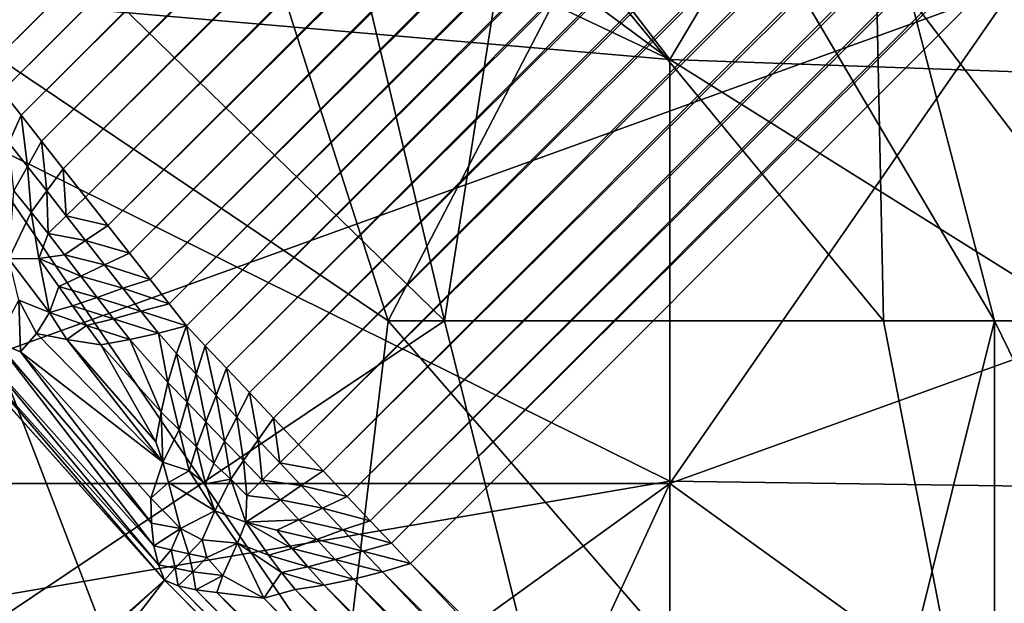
# Model space of a CAD drawing. Extents: x -160 to 10, y -10 to 160.
# Tile 387 of 450: x 0.19885 to 0.20359, y 0.17145 to 0.17426. Entities that reach past the tile are written whole.
import ezdxf

# ---------------------------------------------------------------- set-up
doc = ezdxf.new("R2010")
doc.units = 0

msp = doc.modelspace()

# ---------------------------------------------------------------- linework, layer by layer
for points in [[(0.1880319, 0.1746369, 0.5772712), (0.1895127, 0.1741278, 0.57737), (0.2275039, 0.2058528, 0.0017095)], [(0.1909164, 0.1734303, 0.5774418), (0.2275039, 0.2058528, 0.0017095), (0.1895127, 0.1741278, 0.57737)], [(0.1909164, 0.1734303, 0.5774418), (0.2289112, 0.205189, 0.0011957), (0.2275039, 0.2058528, 0.0017095)], [(0.1818556, 0.1746659, 0.5766462), (0.2178109, 0.2055915, 0.0074075), (0.1803805, 0.1741706, 0.5764458)], [(0.1803805, 0.1741706, 0.5764458), (0.2178109, 0.2055915, 0.0074075), (0.2163034, 0.2048132, 0.0088939)], [(0.192219, 0.1725562, 0.5774854), (0.2289112, 0.205189, 0.0011957), (0.1909164, 0.1734303, 0.5774418)], [(0.192219, 0.1725562, 0.5774854), (0.2301923, 0.2043545, 0.0008872), (0.2289112, 0.205189, 0.0011957)], [(0.1803805, 0.1741706, 0.5764458), (0.2163034, 0.2048132, 0.0088939), (0.1789847, 0.1734862, 0.5762343)], [(0.1789847, 0.1734862, 0.5762343), (0.2163034, 0.2048132, 0.0088939), (0.214895, 0.2038542, 0.0104333)], [(0.1985417, 0.1742614, 0.0003155), (0.2288482, 0.2043631, 0.000283), (0.1986193, 0.1741343, 0.0002831)], [(0.1986193, 0.1741343, 0.0002831), (0.2288482, 0.2043631, 0.000283), (0.2289691, 0.2042987, 0.0002556)], [(0.1933983, 0.1715206, 0.5775), (0.2301923, 0.2043545, 0.0008872), (0.192219, 0.1725562, 0.5774854)], [(0.1933983, 0.1715206, 0.5775), (0.231347, 0.2033539, 0.000783), (0.2301923, 0.2043545, 0.0008872)], [(0.1986193, 0.1741343, 0.0002831), (0.2289691, 0.2042987, 0.0002556), (0.1986897, 0.1740194, 0.0002556)], [(0.1986897, 0.1740194, 0.0002556), (0.2289691, 0.2042987, 0.0002556), (0.2290753, 0.2042208, 0.0002311)], [(0.1986897, 0.1740194, 0.0002556), (0.2290753, 0.2042208, 0.0002311), (0.1987706, 0.1739162, 0.0002311)], [(0.1987706, 0.1739162, 0.0002311), (0.2290753, 0.2042208, 0.0002311), (0.2291945, 0.2041334, 0.0002059)], [(0.1987706, 0.1739162, 0.0002311), (0.2291945, 0.2041334, 0.0002059), (0.1988614, 0.1738003, 0.0002059)], [(0.1988614, 0.1738003, 0.0002059), (0.2291945, 0.2041334, 0.0002059), (0.229324, 0.2040384, 0.0001807)], [(0.1988614, 0.1738003, 0.0002059), (0.229324, 0.2040384, 0.0001807), (0.1989601, 0.1736745, 0.0001807)], [(0.1989601, 0.1736745, 0.0001807), (0.229324, 0.2040384, 0.0001807), (0.2294604, 0.2039382, 0.000156)], [(0.1989601, 0.1736745, 0.0001807), (0.2294604, 0.2039382, 0.000156), (0.1990641, 0.1735419, 0.000156)], [(0.1990641, 0.1735419, 0.000156), (0.2294604, 0.2039382, 0.000156), (0.2296004, 0.2038354, 0.0001324)], [(0.1789847, 0.1734862, 0.5762343), (0.214895, 0.2038542, 0.0104333), (0.1776919, 0.1726243, 0.5760152)], [(0.1776919, 0.1726243, 0.5760152), (0.214895, 0.2038542, 0.0104333), (0.2136098, 0.2027307, 0.0119997)], [(0.1990641, 0.1735419, 0.000156), (0.2296004, 0.2038354, 0.0001324), (0.1991709, 0.1734059, 0.0001324)], [(0.1991709, 0.1734059, 0.0001324), (0.2296004, 0.2038354, 0.0001324), (0.2297406, 0.2037323, 0.0001107)], [(0.1991709, 0.1734059, 0.0001324), (0.2297406, 0.2037323, 0.0001107), (0.1992779, 0.1732696, 0.0001108)], [(0.1992779, 0.1732696, 0.0001108), (0.2297406, 0.2037323, 0.0001107), (0.2298775, 0.2036317, 0.0000914)], [(0.1992779, 0.1732696, 0.0001108), (0.2298775, 0.2036317, 0.0000914), (0.1993823, 0.1731365, 0.0000914)], [(0.1993823, 0.1731365, 0.0000914), (0.2298775, 0.2036317, 0.0000914), (0.2300077, 0.2035359, 0.0000747)], [(0.1993823, 0.1731365, 0.0000914), (0.2300077, 0.2035359, 0.0000747), (0.1994818, 0.17301, 0.0000747)], [(0.1994818, 0.17301, 0.0000747), (0.2300077, 0.2035359, 0.0000747), (0.2301281, 0.2034473, 0.0000613)], [(0.1994818, 0.17301, 0.0000747), (0.2301281, 0.2034473, 0.0000613), (0.1995738, 0.172893, 0.0000613)], [(0.1995738, 0.172893, 0.0000613), (0.2301281, 0.2034473, 0.0000613), (0.2302357, 0.2033681, 0.0000513)], [(0.1995738, 0.172893, 0.0000613), (0.2302357, 0.2033681, 0.0000513), (0.199656, 0.1727884, 0.0000513)], [(0.2303326, 0.2032781, 0.0000433), (0.199656, 0.1727884, 0.0000513), (0.2302357, 0.2033681, 0.0000513)], [(0.1933983, 0.1715206, 0.5775), (0.2355708, 0.1991284, 0.0007829), (0.231347, 0.2033539, 0.000783)], [(0.2303326, 0.2032781, 0.0000433), (0.1997467, 0.1726922, 0.0000433), (0.199656, 0.1727884, 0.0000513)], [(0.2304414, 0.2031771, 0.0000355), (0.1997467, 0.1726922, 0.0000433), (0.2303326, 0.2032781, 0.0000433)], [(0.2304414, 0.2031771, 0.0000355), (0.1998485, 0.1725843, 0.0000355), (0.1997467, 0.1726922, 0.0000433)], [(0.2305592, 0.2030676, 0.0000281), (0.1998485, 0.1725843, 0.0000355), (0.2304414, 0.2031771, 0.0000355)], [(0.2305592, 0.2030676, 0.0000281), (0.1999589, 0.1724673, 0.000028), (0.1998485, 0.1725843, 0.0000355)], [(0.2306833, 0.2029524, 0.0000212), (0.1999589, 0.1724673, 0.000028), (0.2305592, 0.2030676, 0.0000281)], [(0.2306833, 0.2029524, 0.0000212), (0.200075, 0.1723441, 0.0000212), (0.1999589, 0.1724673, 0.000028)], [(0.2308105, 0.2028342, 0.000015), (0.200075, 0.1723441, 0.0000212), (0.2306833, 0.2029524, 0.0000212)], [(0.2308105, 0.2028342, 0.000015), (0.2001942, 0.1722179, 0.000015), (0.200075, 0.1723441, 0.0000212)], [(0.2309377, 0.202716, 0.0000099), (0.2001942, 0.1722179, 0.000015), (0.2308105, 0.2028342, 0.000015)], [(0.1776919, 0.1726243, 0.5760152), (0.2136098, 0.2027307, 0.0119997), (0.1765243, 0.1715997, 0.5757923)], [(0.1765243, 0.1715997, 0.5757923), (0.2136098, 0.2027307, 0.0119997), (0.1984378, 0.1875587, 0.0119997)], [(0.2309377, 0.202716, 0.0000099), (0.2003133, 0.1720916, 0.0000098), (0.2001942, 0.1722179, 0.000015)], [(0.2310618, 0.2026007, 0.0000056), (0.2003133, 0.1720916, 0.0000098), (0.2309377, 0.202716, 0.0000099)], [(0.2310618, 0.2026007, 0.0000056), (0.2004295, 0.1719684, 0.0000056), (0.2003133, 0.1720916, 0.0000098)], [(0.2311798, 0.2024911, 0.0000025), (0.2004295, 0.1719684, 0.0000056), (0.2310618, 0.2026007, 0.0000056)], [(0.2311798, 0.2024911, 0.0000025), (0.2005399, 0.1718513, 0.0000025), (0.2004295, 0.1719684, 0.0000056)], [(0.2312886, 0.20239, 0.0000007), (0.2005399, 0.1718513, 0.0000025), (0.2311798, 0.2024911, 0.0000025)], [(0.2312886, 0.20239, 0.0000007), (0.2006419, 0.1717432, 0.0000007), (0.2005399, 0.1718513, 0.0000025)], [(0.2313858, 0.2022997), (0.2006419, 0.1717432, 0.0000007), (0.2312886, 0.20239, 0.0000007)], [(0.2313858, 0.2022997), (0.2007328, 0.1716468), (0.2006419, 0.1717432, 0.0000007)], [(0.2313858, 0.2022997), (0.2038645, 0.1685151), (0.2007328, 0.1716468)], [(0.1933983, 0.1715206, 0.5775), (0.2037383, 0.1611806, 0.5775), (0.2355708, 0.1991284, 0.0007829)], [(0.2006265, 0.1728123, 0.710536), (0.1977898, 0.1816574, 0.7119814), (0.2015464, 0.1745814, 0.7134268)], [(0.1980007, 0.1745814, 0.7076452), (0.1977898, 0.1816574, 0.7119814), (0.2006265, 0.1728123, 0.710536)], [(0.1732994, 0.1145341, 0.5068848), (0.2197764, 0.16622, 0.0119997), (0.2349484, 0.1813921, 0.0119997)], [(0.1732994, 0.1145341, 0.5068848), (0.2349484, 0.1813921, 0.0119997), (0.2026466, 0.1430441, 0.5843124)], [(0.2349484, 0.1813921, 0.0119997), (0.2038182, 0.1443058, 0.5757923), (0.2026466, 0.1430441, 0.5843124)], [(0.1992187, 0.1798884, 0.7538978), (0.1972637, 0.1763504, 0.7567886), (0.2008976, 0.1728123, 0.7542236)], [(0.2008976, 0.1728123, 0.7542236), (0.2014518, 0.1763504, 0.7524524), (0.1992187, 0.1798884, 0.7538978)], [(0.2019961, 0.1798884, 0.7192084), (0.2035308, 0.1798884, 0.7235445), (0.2059799, 0.1728123, 0.7220992)], [(0.2029713, 0.1745814, 0.7163176), (0.2019961, 0.1798884, 0.7192084), (0.2043188, 0.1728123, 0.717763)], [(0.2059799, 0.1728123, 0.7220992), (0.2043188, 0.1728123, 0.717763), (0.2019961, 0.1798884, 0.7192084)], [(0.2058439, 0.1763504, 0.7264353), (0.2059799, 0.1728123, 0.7220992), (0.2035308, 0.1798884, 0.7235445)], [(0.1986704, 0.1783799, 1.1226624), (0.1953599, 0.1789699, 1.1211013), (0.2019808, 0.1740675, 1.1148564)], [(0.2019808, 0.1740675, 1.1148564), (0.1953599, 0.1789699, 1.1211013), (0.1953599, 0.1771958, 1.1164176)], [(0.1986704, 0.1783799, 1.1226624), (0.2019808, 0.1740675, 1.1148564), (0.2036361, 0.17685, 1.1242237)], [(0.2019808, 0.1740675, 1.1148564), (0.1953599, 0.1771958, 1.1164176), (0.1970152, 0.1744977, 1.1101727)], [(0.2069465, 0.1738921, 1.1211013), (0.2036361, 0.17685, 1.1242237), (0.2019808, 0.1740675, 1.1148564)], [(0.1972637, 0.1763504, 0.7567886), (0.1982548, 0.1710433, 0.757073), (0.2008976, 0.1728123, 0.7542236)], [(0.2014518, 0.1763504, 0.7524524), (0.2008976, 0.1728123, 0.7542236), (0.2035404, 0.1728123, 0.75141)], [(0.2026215, 0.1763504, 0.751007), (0.2014518, 0.1763504, 0.7524524), (0.2035404, 0.1728123, 0.75141)], [(0.2026215, 0.1763504, 0.751007), (0.2035404, 0.1728123, 0.75141), (0.2049322, 0.1728123, 0.7495616)], [(0.2036608, 0.1763504, 0.7495616), (0.2026215, 0.1763504, 0.751007), (0.2049322, 0.1728123, 0.7495616)], [(0.1970152, 0.1756127, 0.6971429), (0.2036361, 0.1744184, 0.7000068), (0.1970152, 0.1720299, 0.6981515)], [(0.1995125, 0.1675053, 0.7061998), (0.196824, 0.1710433, 0.7047545), (0.1968565, 0.1745814, 0.7061998)], [(0.1995125, 0.1675053, 0.7061998), (0.1968565, 0.1745814, 0.7061998), (0.1980007, 0.1745814, 0.7076452)], [(0.2004125, 0.1710433, 0.7090907), (0.1980007, 0.1745814, 0.7076452), (0.2006265, 0.1728123, 0.710536)], [(0.2007216, 0.1675053, 0.7076452), (0.1980007, 0.1745814, 0.7076452), (0.2004125, 0.1710433, 0.7090907)], [(0.1995125, 0.1675053, 0.7061998), (0.1980007, 0.1745814, 0.7076452), (0.2007216, 0.1675053, 0.7076452)], [(0.2006265, 0.1728123, 0.710536), (0.2015464, 0.1745814, 0.7134268), (0.2030071, 0.1728123, 0.7148722)], [(0.2030071, 0.1728123, 0.7148722), (0.2015464, 0.1745814, 0.7134268), (0.2029713, 0.1745814, 0.7163176)], [(0.2043188, 0.1728123, 0.717763), (0.2030071, 0.1728123, 0.7148722), (0.2029713, 0.1745814, 0.7163176)], [(0.2019808, 0.1740675, 1.1148564), (0.1970152, 0.1744977, 1.1101727), (0.2019808, 0.1720415, 1.1086115)], [(0.2019808, 0.1720415, 1.1086115), (0.1970152, 0.1744977, 1.1101727), (0.1986704, 0.1714768, 1.1023667)], [(0.1970152, 0.1720299, 0.6981515), (0.2036361, 0.1744184, 0.7000068), (0.2019808, 0.1720299, 0.7000321)], [(0.2019808, 0.1720299, 0.7000321), (0.2036361, 0.1744184, 0.7000068), (0.2052913, 0.1732241, 0.7013609)], [(0.2069465, 0.1738921, 1.1211013), (0.2019808, 0.1740675, 1.1148564), (0.2052913, 0.1719958, 1.1132952)], [(0.2052913, 0.1719958, 1.1132952), (0.2019808, 0.1740675, 1.1148564), (0.2019808, 0.1720415, 1.1086115)], [(0.1987706, 0.1739162, 0.0002311), (0.1988614, 0.1738003, 0.0002059), (0.1988027, 0.1736679, 0.0002229)], [(0.1988614, 0.1738003, 0.0002059), (0.1988921, 0.1735536, 0.0001994), (0.1988027, 0.1736679, 0.0002229)], [(0.1988614, 0.1738003, 0.0002059), (0.1989601, 0.1736745, 0.0001807), (0.1988921, 0.1735536, 0.0001994)], [(0.1988027, 0.1736679, 0.0002229), (0.1988921, 0.1735536, 0.0001994), (0.1988271, 0.1734363, 0.0002199)], [(0.1989601, 0.1736745, 0.0001807), (0.1989847, 0.1734359, 0.0001763), (0.1988921, 0.1735536, 0.0001994)], [(0.1989601, 0.1736745, 0.0001807), (0.1990641, 0.1735419, 0.000156), (0.1989847, 0.1734359, 0.0001763)], [(0.1988921, 0.1735536, 0.0001994), (0.1989094, 0.173334, 0.0001978), (0.1988271, 0.1734363, 0.0002199)], [(0.1988921, 0.1735536, 0.0001994), (0.1989847, 0.1734359, 0.0001763), (0.1989094, 0.173334, 0.0001978)], [(0.1990641, 0.1735419, 0.000156), (0.1990784, 0.1733167, 0.000155), (0.1989847, 0.1734359, 0.0001763)], [(0.1990641, 0.1735419, 0.000156), (0.1991709, 0.1734059, 0.0001324), (0.1990784, 0.1733167, 0.000155)], [(0.1988271, 0.1734363, 0.0002199), (0.1989094, 0.173334, 0.0001978), (0.1988018, 0.1731097, 0.0002504)], [(0.1989847, 0.1734359, 0.0001763), (0.1989911, 0.1732316, 0.0001783), (0.1989094, 0.173334, 0.0001978)], [(0.1989847, 0.1734359, 0.0001763), (0.1990784, 0.1733167, 0.000155), (0.1989911, 0.1732316, 0.0001783)], [(0.1992779, 0.1732696, 0.0001108), (0.1990784, 0.1733167, 0.000155), (0.1991709, 0.1734059, 0.0001324)], [(0.1989094, 0.173334, 0.0001978), (0.198947, 0.1731122, 0.000198), (0.1988018, 0.1731097, 0.0002504)], [(0.1989094, 0.173334, 0.0001978), (0.1989911, 0.1732316, 0.0001783), (0.198947, 0.1731122, 0.000198)], [(0.1991713, 0.173198, 0.0001369), (0.1989911, 0.1732316, 0.0001783), (0.1990784, 0.1733167, 0.000155)], [(0.1992779, 0.1732696, 0.0001108), (0.1991713, 0.173198, 0.0001369), (0.1990784, 0.1733167, 0.000155)], [(0.1993823, 0.1731365, 0.0000914), (0.1991713, 0.173198, 0.0001369), (0.1992779, 0.1732696, 0.0001108)], [(0.1990705, 0.1731287, 0.0001635), (0.198947, 0.1731122, 0.000198), (0.1989911, 0.1732316, 0.0001783)], [(0.1991713, 0.173198, 0.0001369), (0.1990705, 0.1731287, 0.0001635), (0.1989911, 0.1732316, 0.0001783)], [(0.2036361, 0.1708356, 0.7014571), (0.2019808, 0.1720299, 0.7000321), (0.2052913, 0.1732241, 0.7013609)], [(0.1992625, 0.1730813, 0.0001205), (0.1990705, 0.1731287, 0.0001635), (0.1991713, 0.173198, 0.0001369)], [(0.1993823, 0.1731365, 0.0000914), (0.1992625, 0.1730813, 0.0001205), (0.1991713, 0.173198, 0.0001369)], [(0.1991486, 0.1730259, 0.0001504), (0.198947, 0.1731122, 0.000198), (0.1990705, 0.1731287, 0.0001635)], [(0.1992625, 0.1730813, 0.0001205), (0.1991486, 0.1730259, 0.0001504), (0.1990705, 0.1731287, 0.0001635)], [(0.1994818, 0.17301, 0.0000747), (0.1992625, 0.1730813, 0.0001205), (0.1993823, 0.1731365, 0.0000914)], [(0.1989971, 0.1728528, 0.0002227), (0.1988018, 0.1731097, 0.0002504), (0.198947, 0.1731122, 0.000198)], [(0.1989971, 0.1728528, 0.0002227), (0.1988505, 0.1729109, 0.0002807), (0.1988018, 0.1731097, 0.0002504)], [(0.1991486, 0.1730259, 0.0001504), (0.1990433, 0.1729763, 0.0001838), (0.198947, 0.1731122, 0.000198)], [(0.198947, 0.1731122, 0.000198), (0.1990433, 0.1729763, 0.0001838), (0.1989971, 0.1728528, 0.0002227)], [(0.199351, 0.1729682, 0.0001048), (0.1991486, 0.1730259, 0.0001504), (0.1992625, 0.1730813, 0.0001205)], [(0.1994818, 0.17301, 0.0000747), (0.199351, 0.1729682, 0.0001048), (0.1992625, 0.1730813, 0.0001205)], [(0.1992263, 0.172924, 0.0001367), (0.1990433, 0.1729763, 0.0001838), (0.1991486, 0.1730259, 0.0001504)], [(0.199351, 0.1729682, 0.0001048), (0.1992263, 0.172924, 0.0001367), (0.1991486, 0.1730259, 0.0001504)], [(0.1991083, 0.1728835, 0.000175), (0.1989971, 0.1728528, 0.0002227), (0.1990433, 0.1729763, 0.0001838)], [(0.1992263, 0.172924, 0.0001367), (0.1991083, 0.1728835, 0.000175), (0.1990433, 0.1729763, 0.0001838)], [(0.1995738, 0.172893, 0.0000613), (0.199351, 0.1729682, 0.0001048), (0.1994818, 0.17301, 0.0000747)], [(0.1993049, 0.1728224, 0.0001193), (0.1991083, 0.1728835, 0.000175), (0.1992263, 0.172924, 0.0001367)], [(0.1994373, 0.1728589, 0.000087), (0.1992263, 0.172924, 0.0001367), (0.199351, 0.1729682, 0.0001048)], [(0.1994373, 0.1728589, 0.000087), (0.1993049, 0.1728224, 0.0001193), (0.1992263, 0.172924, 0.0001367)], [(0.1995738, 0.172893, 0.0000613), (0.1994373, 0.1728589, 0.000087), (0.199351, 0.1729682, 0.0001048)], [(0.1987413, 0.1727116, 0.0004922), (0.1988505, 0.1729109, 0.0002807), (0.1988585, 0.1726626, 0.0004053)], [(0.1989971, 0.1728528, 0.0002227), (0.1989351, 0.1727507, 0.0002925), (0.1988505, 0.1729109, 0.0002807)], [(0.1988585, 0.1726626, 0.0004053), (0.1988505, 0.1729109, 0.0002807), (0.1989351, 0.1727507, 0.0002925)], [(0.1991761, 0.1727899, 0.0001637), (0.1989971, 0.1728528, 0.0002227), (0.1991083, 0.1728835, 0.000175)], [(0.1993049, 0.1728224, 0.0001193), (0.1991761, 0.1727899, 0.0001637), (0.1991083, 0.1728835, 0.000175)], [(0.199656, 0.1727884, 0.0000513), (0.1994373, 0.1728589, 0.000087), (0.1995738, 0.172893, 0.0000613)], [(0.1990806, 0.172722, 0.0002217), (0.1989351, 0.1727507, 0.0002925), (0.1989971, 0.1728528, 0.0002227)], [(0.1991761, 0.1727899, 0.0001637), (0.1990806, 0.172722, 0.0002217), (0.1989971, 0.1728528, 0.0002227)], [(0.1995219, 0.1727529, 0.0000664), (0.1993049, 0.1728224, 0.0001193), (0.1994373, 0.1728589, 0.000087)], [(0.199656, 0.1727884, 0.0000513), (0.1995219, 0.1727529, 0.0000664), (0.1994373, 0.1728589, 0.000087)], [(0.202219, 0.1675053, 0.7552295), (0.2008976, 0.1728123, 0.7542236), (0.1982548, 0.1710433, 0.757073)], [(0.1992449, 0.172697, 0.0001519), (0.1990806, 0.172722, 0.0002217), (0.1991761, 0.1727899, 0.0001637)], [(0.1993838, 0.172722, 0.0000997), (0.1991761, 0.1727899, 0.0001637), (0.1993049, 0.1728224, 0.0001193)], [(0.1993838, 0.172722, 0.0000997), (0.1992449, 0.172697, 0.0001519), (0.1991761, 0.1727899, 0.0001637)], [(0.1995219, 0.1727529, 0.0000664), (0.1993838, 0.172722, 0.0000997), (0.1993049, 0.1728224, 0.0001193)], [(0.199656, 0.1727884, 0.0000513), (0.1996087, 0.1726556, 0.0000578), (0.1995219, 0.1727529, 0.0000664)], [(0.199656, 0.1727884, 0.0000513), (0.1997031, 0.1725556, 0.0000622), (0.1996087, 0.1726556, 0.0000578)], [(0.199656, 0.1727884, 0.0000513), (0.1997467, 0.1726922, 0.0000433), (0.1997031, 0.1725556, 0.0000622)], [(0.2006265, 0.1728123, 0.710536), (0.2036945, 0.1692743, 0.7134268), (0.2004125, 0.1710433, 0.7090907)], [(0.2030071, 0.1728123, 0.7148722), (0.2036945, 0.1692743, 0.7134268), (0.2006265, 0.1728123, 0.710536)], [(0.2008976, 0.1728123, 0.7542236), (0.202219, 0.1675053, 0.7552295), (0.2035404, 0.1728123, 0.75141)], [(0.2035404, 0.1675053, 0.7539293), (0.2035404, 0.1728123, 0.75141), (0.202219, 0.1675053, 0.7552295)], [(0.2030071, 0.1728123, 0.7148722), (0.2043188, 0.1728123, 0.717763), (0.2036945, 0.1692743, 0.7134268)], [(0.2049322, 0.1728123, 0.7495616), (0.2035404, 0.1728123, 0.75141), (0.2061361, 0.1675053, 0.751007)], [(0.2035404, 0.1728123, 0.75141), (0.2035404, 0.1675053, 0.7539293), (0.2061361, 0.1675053, 0.751007)], [(0.1988585, 0.1726626, 0.0004053), (0.1989351, 0.1727507, 0.0002925), (0.1995431, 0.1721327, 0.0002037)], [(0.1990806, 0.172722, 0.0002217), (0.1995431, 0.1721327, 0.0002037), (0.1989351, 0.1727507, 0.0002925)], [(0.1995219, 0.1727529, 0.0000664), (0.1995675, 0.1725162, 0.0000814), (0.1993838, 0.172722, 0.0000997)], [(0.1995219, 0.1727529, 0.0000664), (0.1996087, 0.1726556, 0.0000578), (0.1995675, 0.1725162, 0.0000814)], [(0.1995506, 0.1715662, 0.0007781), (0.1495611, 0.1275861, 0.5016176), (0.1985229, 0.1727159, 0.0008823)], [(0.1985807, 0.1726926, 0.0007566), (0.1995506, 0.1715662, 0.0007781), (0.1985229, 0.1727159, 0.0008823)], [(0.1986566, 0.1726754, 0.000633), (0.1995212, 0.1716403, 0.0006614), (0.1985807, 0.1726926, 0.0007566)], [(0.1985807, 0.1726926, 0.0007566), (0.1995212, 0.1716403, 0.0006614), (0.1995506, 0.1715662, 0.0007781)], [(0.1987413, 0.1727116, 0.0004922), (0.1994999, 0.1717317, 0.0005479), (0.1986566, 0.1726754, 0.000633)], [(0.1988585, 0.1726626, 0.0004053), (0.1994879, 0.1718395, 0.0004405), (0.1987413, 0.1727116, 0.0004922)], [(0.1987413, 0.1727116, 0.0004922), (0.1994879, 0.1718395, 0.0004405), (0.1994999, 0.1717317, 0.0005479)], [(0.1990806, 0.172722, 0.0002217), (0.1995088, 0.172231, 0.0001817), (0.1995431, 0.1721327, 0.0002037)], [(0.1992449, 0.172697, 0.0001519), (0.1995088, 0.172231, 0.0001817), (0.1990806, 0.172722, 0.0002217)], [(0.1993838, 0.172722, 0.0000997), (0.1995339, 0.1723734, 0.0001231), (0.1992449, 0.172697, 0.0001519)], [(0.1992449, 0.172697, 0.0001519), (0.1995339, 0.1723734, 0.0001231), (0.1995088, 0.172231, 0.0001817)], [(0.1993838, 0.172722, 0.0000997), (0.1995675, 0.1725162, 0.0000814), (0.1995339, 0.1723734, 0.0001231)], [(0.1997467, 0.1726922, 0.0000433), (0.1997988, 0.172454, 0.0000583), (0.1997031, 0.1725556, 0.0000622)], [(0.1997467, 0.1726922, 0.0000433), (0.1998485, 0.1725843, 0.0000355), (0.1997988, 0.172454, 0.0000583)], [(0.1986566, 0.1726754, 0.000633), (0.1994999, 0.1717317, 0.0005479), (0.1995212, 0.1716403, 0.0006614)], [(0.1995431, 0.1721327, 0.0002037), (0.1994855, 0.1719608, 0.0003424), (0.1988585, 0.1726626, 0.0004053)], [(0.1988585, 0.1726626, 0.0004053), (0.1994855, 0.1719608, 0.0003424), (0.1994879, 0.1718395, 0.0004405)], [(0.1996087, 0.1726556, 0.0000578), (0.1996599, 0.172421, 0.0000874), (0.1995675, 0.1725162, 0.0000814)], [(0.1996087, 0.1726556, 0.0000578), (0.1997031, 0.1725556, 0.0000622), (0.1996599, 0.172421, 0.0000874)], [(0.1997031, 0.1725556, 0.0000622), (0.19975, 0.172327, 0.0000839), (0.1996599, 0.172421, 0.0000874)], [(0.1997031, 0.1725556, 0.0000622), (0.1997988, 0.172454, 0.0000583), (0.19975, 0.172327, 0.0000839)], [(0.1998485, 0.1725843, 0.0000355), (0.199898, 0.1723489, 0.0000511), (0.1997988, 0.172454, 0.0000583)], [(0.1998485, 0.1725843, 0.0000355), (0.1999589, 0.1724673, 0.000028), (0.199898, 0.1723489, 0.0000511)], [(0.1995675, 0.1725162, 0.0000814), (0.1996209, 0.172289, 0.0001228), (0.1995339, 0.1723734, 0.0001231)], [(0.1995675, 0.1725162, 0.0000814), (0.1996599, 0.172421, 0.0000874), (0.1996209, 0.172289, 0.0001228)], [(0.1997988, 0.172454, 0.0000583), (0.1998398, 0.1722341, 0.0000761), (0.19975, 0.172327, 0.0000839)], [(0.1997988, 0.172454, 0.0000583), (0.199898, 0.1723489, 0.0000511), (0.1998398, 0.1722341, 0.0000761)], [(0.1999589, 0.1724673, 0.000028), (0.2000008, 0.1722404, 0.0000441), (0.199898, 0.1723489, 0.0000511)], [(0.1999589, 0.1724673, 0.000028), (0.200075, 0.1723441, 0.0000212), (0.2000008, 0.1722404, 0.0000441)], [(0.1996599, 0.172421, 0.0000874), (0.1997052, 0.1722062, 0.0001149), (0.1996209, 0.172289, 0.0001228)], [(0.1996599, 0.172421, 0.0000874), (0.19975, 0.172327, 0.0000839), (0.1997052, 0.1722062, 0.0001149)], [(0.1995339, 0.1723734, 0.0001231), (0.1995431, 0.1721327, 0.0002037), (0.1995088, 0.172231, 0.0001817)], [(0.1995339, 0.1723734, 0.0001231), (0.1996209, 0.172289, 0.0001228), (0.1995431, 0.1721327, 0.0002037)], [(0.19975, 0.172327, 0.0000839), (0.1997878, 0.1721273, 0.0001043), (0.1997052, 0.1722062, 0.0001149)], [(0.19975, 0.172327, 0.0000839), (0.1998398, 0.1722341, 0.0000761), (0.1997878, 0.1721273, 0.0001043)], [(0.199898, 0.1723489, 0.0000511), (0.1999306, 0.1721407, 0.0000682), (0.1998398, 0.1722341, 0.0000761)], [(0.199898, 0.1723489, 0.0000511), (0.2000008, 0.1722404, 0.0000441), (0.1999306, 0.1721407, 0.0000682)], [(0.200075, 0.1723441, 0.0000212), (0.2001049, 0.1721303, 0.0000381), (0.2000008, 0.1722404, 0.0000441)], [(0.200075, 0.1723441, 0.0000212), (0.2001942, 0.1722179, 0.000015), (0.2001049, 0.1721303, 0.0000381)], [(0.1996209, 0.172289, 0.0001228), (0.1996694, 0.1720914, 0.0001537), (0.1995431, 0.1721327, 0.0002037)], [(0.1996209, 0.172289, 0.0001228), (0.1997052, 0.1722062, 0.0001149), (0.1996694, 0.1720914, 0.0001537)], [(0.1998398, 0.1722341, 0.0000761), (0.1998688, 0.1720507, 0.0000945), (0.1997878, 0.1721273, 0.0001043)], [(0.1998398, 0.1722341, 0.0000761), (0.1999306, 0.1721407, 0.0000682), (0.1998688, 0.1720507, 0.0000945)], [(0.2000008, 0.1722404, 0.0000441), (0.2000208, 0.1720467, 0.0000621), (0.1999306, 0.1721407, 0.0000682)], [(0.2000008, 0.1722404, 0.0000441), (0.2001049, 0.1721303, 0.0000381), (0.2000208, 0.1720467, 0.0000621)], [(0.2003133, 0.1720916, 0.0000098), (0.2001049, 0.1721303, 0.0000381), (0.2001942, 0.1722179, 0.000015)], [(0.1997052, 0.1722062, 0.0001149), (0.199747, 0.1720288, 0.0001371), (0.1996694, 0.1720914, 0.0001537)], [(0.1997052, 0.1722062, 0.0001149), (0.1997878, 0.1721273, 0.0001043), (0.199747, 0.1720288, 0.0001371)], [(0.1995431, 0.1721327, 0.0002037), (0.1995693, 0.1720354, 0.0002275), (0.1994855, 0.1719608, 0.0003424)], [(0.1995431, 0.1721327, 0.0002037), (0.1996694, 0.1720914, 0.0001537), (0.1995693, 0.1720354, 0.0002275)], [(0.1997878, 0.1721273, 0.0001043), (0.1998688, 0.1720507, 0.0000945), (0.199747, 0.1720288, 0.0001371)], [(0.1999306, 0.1721407, 0.0000682), (0.1999467, 0.1719729, 0.000088), (0.1998688, 0.1720507, 0.0000945)], [(0.1999306, 0.1721407, 0.0000682), (0.2000208, 0.1720467, 0.0000621), (0.1999467, 0.1719729, 0.000088)], [(0.2002082, 0.1720204, 0.0000343), (0.2000208, 0.1720467, 0.0000621), (0.2001049, 0.1721303, 0.0000381)], [(0.2003133, 0.1720916, 0.0000098), (0.2002082, 0.1720204, 0.0000343), (0.2001049, 0.1721303, 0.0000381)], [(0.1996694, 0.1720914, 0.0001537), (0.1997926, 0.1718991, 0.0001526), (0.1995693, 0.1720354, 0.0002275)], [(0.1996694, 0.1720914, 0.0001537), (0.199747, 0.1720288, 0.0001371), (0.1997926, 0.1718991, 0.0001526)], [(0.2004295, 0.1719684, 0.0000056), (0.2002082, 0.1720204, 0.0000343), (0.2003133, 0.1720916, 0.0000098)], [(0.2019808, 0.1720299, 0.7000321), (0.1986704, 0.1696413, 0.699792), (0.1970152, 0.1720299, 0.6981515)], [(0.2019808, 0.1720415, 1.1086115), (0.1986704, 0.1714768, 1.1023667), (0.2019808, 0.1696924, 1.1008054)], [(0.2019808, 0.1720299, 0.7000321), (0.2003256, 0.1684471, 0.7013108), (0.1986704, 0.1696413, 0.699792)], [(0.1994855, 0.1719608, 0.0003424), (0.1995693, 0.1720354, 0.0002275), (0.1996272, 0.1718141, 0.0003195)], [(0.1996272, 0.1718141, 0.0003195), (0.1995693, 0.1720354, 0.0002275), (0.1997926, 0.1718991, 0.0001526)], [(0.199747, 0.1720288, 0.0001371), (0.1998688, 0.1720507, 0.0000945), (0.1997926, 0.1718991, 0.0001526)], [(0.1998688, 0.1720507, 0.0000945), (0.199941, 0.1718444, 0.0001173), (0.1997926, 0.1718991, 0.0001526)], [(0.1998688, 0.1720507, 0.0000945), (0.1999467, 0.1719729, 0.000088), (0.199941, 0.1718444, 0.0001173)], [(0.200109, 0.1719515, 0.0000596), (0.1999467, 0.1719729, 0.000088), (0.2000208, 0.1720467, 0.0000621)], [(0.2002082, 0.1720204, 0.0000343), (0.200109, 0.1719515, 0.0000596), (0.2000208, 0.1720467, 0.0000621)], [(0.2036361, 0.1708356, 0.7014571), (0.2003256, 0.1684471, 0.7013108), (0.2019808, 0.1720299, 0.7000321)], [(0.2019808, 0.1696924, 1.1008054), (0.2052913, 0.1719958, 1.1132952), (0.2019808, 0.1720415, 1.1086115)], [(0.2003096, 0.1719122, 0.0000311), (0.200109, 0.1719515, 0.0000596), (0.2002082, 0.1720204, 0.0000343)], [(0.2004295, 0.1719684, 0.0000056), (0.2003096, 0.1719122, 0.0000311), (0.2002082, 0.1720204, 0.0000343)], [(0.2069465, 0.1701209, 1.1101727), (0.2052913, 0.1719958, 1.1132952), (0.2019808, 0.1696924, 1.1008054)], [(0.1994879, 0.1718395, 0.0004405), (0.1994855, 0.1719608, 0.0003424), (0.1996272, 0.1718141, 0.0003195)], [(0.200109, 0.1719515, 0.0000596), (0.199941, 0.1718444, 0.0001173), (0.1999467, 0.1719729, 0.000088)], [(0.200196, 0.171856, 0.0000582), (0.199941, 0.1718444, 0.0001173), (0.200109, 0.1719515, 0.0000596)], [(0.2003096, 0.1719122, 0.0000311), (0.200196, 0.171856, 0.0000582), (0.200109, 0.1719515, 0.0000596)], [(0.2005399, 0.1718513, 0.0000025), (0.2003096, 0.1719122, 0.0000311), (0.2004295, 0.1719684, 0.0000056)], [(0.1997316, 0.1717595, 0.0002646), (0.1996272, 0.1718141, 0.0003195), (0.1997926, 0.1718991, 0.0001526)], [(0.1997316, 0.1717595, 0.0002646), (0.1997926, 0.1718991, 0.0001526), (0.1999023, 0.1717444, 0.0001655)], [(0.1999023, 0.1717444, 0.0001655), (0.1997926, 0.1718991, 0.0001526), (0.199941, 0.1718444, 0.0001173)], [(0.2004082, 0.1718071, 0.0000274), (0.200196, 0.171856, 0.0000582), (0.2003096, 0.1719122, 0.0000311)], [(0.2005399, 0.1718513, 0.0000025), (0.2004082, 0.1718071, 0.0000274), (0.2003096, 0.1719122, 0.0000311)], [(0.1994999, 0.1717317, 0.0005479), (0.1994879, 0.1718395, 0.0004405), (0.1996272, 0.1718141, 0.0003195)], [(0.2000512, 0.171686, 0.0001332), (0.1999023, 0.1717444, 0.0001655), (0.199941, 0.1718444, 0.0001173)], [(0.200196, 0.171856, 0.0000582), (0.2000908, 0.1718056, 0.0000888), (0.199941, 0.1718444, 0.0001173)], [(0.2001639, 0.1717184, 0.0000896), (0.2000512, 0.171686, 0.0001332), (0.199941, 0.1718444, 0.0001173)], [(0.2001639, 0.1717184, 0.0000896), (0.199941, 0.1718444, 0.0001173), (0.2000908, 0.1718056, 0.0000888)], [(0.2002829, 0.1717607, 0.0000552), (0.2000908, 0.1718056, 0.0000888), (0.200196, 0.171856, 0.0000582)], [(0.2004082, 0.1718071, 0.0000274), (0.2002829, 0.1717607, 0.0000552), (0.200196, 0.171856, 0.0000582)], [(0.2006419, 0.1717432, 0.0000007), (0.2004082, 0.1718071, 0.0000274), (0.2005399, 0.1718513, 0.0000025)], [(0.1994999, 0.1717317, 0.0005479), (0.1996272, 0.1718141, 0.0003195), (0.1995828, 0.1717125, 0.0004687)], [(0.1995828, 0.1717125, 0.0004687), (0.1996272, 0.1718141, 0.0003195), (0.1996671, 0.171693, 0.0003911)], [(0.1996671, 0.171693, 0.0003911), (0.1996272, 0.1718141, 0.0003195), (0.1997316, 0.1717595, 0.0002646)], [(0.2002829, 0.1717607, 0.0000552), (0.2001639, 0.1717184, 0.0000896), (0.2000908, 0.1718056, 0.0000888)], [(0.2005043, 0.1717051, 0.0000207), (0.2002829, 0.1717607, 0.0000552), (0.2004082, 0.1718071, 0.0000274)], [(0.2006419, 0.1717432, 0.0000007), (0.2005043, 0.1717051, 0.0000207), (0.2004082, 0.1718071, 0.0000274)], [(0.1996671, 0.171693, 0.0003911), (0.1997316, 0.1717595, 0.0002646), (0.1997542, 0.1716754, 0.0003167)], [(0.1997542, 0.1716754, 0.0003167), (0.1997316, 0.1717595, 0.0002646), (0.1999023, 0.1717444, 0.0001655)], [(0.1997542, 0.1716754, 0.0003167), (0.1999023, 0.1717444, 0.0001655), (0.199831, 0.1715886, 0.0003282)], [(0.199831, 0.1715886, 0.0003282), (0.1999023, 0.1717444, 0.0001655), (0.2000284, 0.1714797, 0.000257)], [(0.2001137, 0.1716034, 0.0001411), (0.2000284, 0.1714797, 0.000257), (0.1999023, 0.1717444, 0.0001655)], [(0.2001137, 0.1716034, 0.0001411), (0.1999023, 0.1717444, 0.0001655), (0.2000512, 0.171686, 0.0001332)], [(0.2003709, 0.1716653, 0.0000482), (0.2001639, 0.1717184, 0.0000896), (0.2002829, 0.1717607, 0.0000552)], [(0.2005043, 0.1717051, 0.0000207), (0.2003709, 0.1716653, 0.0000482), (0.2002829, 0.1717607, 0.0000552)], [(0.2007328, 0.1716468), (0.2005043, 0.1717051, 0.0000207), (0.2006419, 0.1717432, 0.0000007)], [(0.1995212, 0.1716403, 0.0006614), (0.1994999, 0.1717317, 0.0005479), (0.1995828, 0.1717125, 0.0004687)], [(0.1995212, 0.1716403, 0.0006614), (0.1995828, 0.1717125, 0.0004687), (0.1996018, 0.1716238, 0.0005623)], [(0.1996018, 0.1716238, 0.0005623), (0.1995828, 0.1717125, 0.0004687), (0.1996671, 0.171693, 0.0003911)], [(0.1996018, 0.1716238, 0.0005623), (0.1996671, 0.171693, 0.0003911), (0.1996869, 0.1716066, 0.0004649)], [(0.1996869, 0.1716066, 0.0004649), (0.1996671, 0.171693, 0.0003911), (0.1997542, 0.1716754, 0.0003167)], [(0.2002403, 0.17163, 0.0000879), (0.2000512, 0.171686, 0.0001332), (0.2001639, 0.1717184, 0.0000896)], [(0.2003709, 0.1716653, 0.0000482), (0.2002403, 0.17163, 0.0000879), (0.2001639, 0.1717184, 0.0000896)], [(0.2005987, 0.171606, 0.0000105), (0.2003709, 0.1716653, 0.0000482), (0.2005043, 0.1717051, 0.0000207)], [(0.2007328, 0.1716468), (0.2005987, 0.171606, 0.0000105), (0.2005043, 0.1717051, 0.0000207)], [(0.1996869, 0.1716066, 0.0004649), (0.1997542, 0.1716754, 0.0003167), (0.199831, 0.1715886, 0.0003282)], [(0.2002403, 0.17163, 0.0000879), (0.2001137, 0.1716034, 0.0001411), (0.2000512, 0.171686, 0.0001332)], [(0.2004593, 0.1715706, 0.0000386), (0.2002403, 0.17163, 0.0000879), (0.2003709, 0.1716653, 0.0000482)], [(0.2005987, 0.171606, 0.0000105), (0.2004593, 0.1715706, 0.0000386), (0.2003709, 0.1716653, 0.0000482)], [(0.2038237, 0.168381, 0.0000105), (0.2005987, 0.171606, 0.0000105), (0.2007328, 0.1716468)], [(0.2038237, 0.168381, 0.0000105), (0.2007328, 0.1716468), (0.2038645, 0.1685151)], [(0.1995506, 0.1715662, 0.0007781), (0.1995212, 0.1716403, 0.0006614), (0.1996018, 0.1716238, 0.0005623)], [(0.1995506, 0.1715662, 0.0007781), (0.1996018, 0.1716238, 0.0005623), (0.1996167, 0.171539, 0.0006567)], [(0.1996167, 0.171539, 0.0006567), (0.1996018, 0.1716238, 0.0005623), (0.1996869, 0.1716066, 0.0004649)], [(0.1996167, 0.171539, 0.0006567), (0.1996869, 0.1716066, 0.0004649), (0.1997006, 0.1715189, 0.000538)], [(0.1997006, 0.1715189, 0.000538), (0.1996869, 0.1716066, 0.0004649), (0.199831, 0.1715886, 0.0003282)], [(0.2001782, 0.1715211, 0.0001493), (0.2000284, 0.1714797, 0.000257), (0.2001137, 0.1716034, 0.0001411)], [(0.2003179, 0.171542, 0.0000854), (0.2001137, 0.1716034, 0.0001411), (0.2002403, 0.17163, 0.0000879)], [(0.2003179, 0.171542, 0.0000854), (0.2001782, 0.1715211, 0.0001493), (0.2001137, 0.1716034, 0.0001411)], [(0.2004593, 0.1715706, 0.0000386), (0.2003179, 0.171542, 0.0000854), (0.2002403, 0.17163, 0.0000879)], [(0.2037883, 0.1682416, 0.0000386), (0.2004593, 0.1715706, 0.0000386), (0.2005987, 0.171606, 0.0000105)], [(0.2037883, 0.1682416, 0.0000386), (0.2005987, 0.171606, 0.0000105), (0.2038237, 0.168381, 0.0000105)], [(0.1995506, 0.1715662, 0.0007781), (0.150506, 0.1265601, 0.5015829), (0.1495611, 0.1275861, 0.5016176)], [(0.1995506, 0.1715662, 0.0007781), (0.1584926, 0.1179372, 0.5014291), (0.150506, 0.1265601, 0.5015829)], [(0.1995506, 0.1715662, 0.0007781), (0.2037834, 0.1673323, 0.000778), (0.1584926, 0.1179372, 0.5014291)], [(0.2037834, 0.1673323, 0.000778), (0.1995506, 0.1715662, 0.0007781), (0.1996167, 0.171539, 0.0006567)], [(0.1997006, 0.1715189, 0.000538), (0.199831, 0.1715886, 0.0003282), (0.1998015, 0.1715069, 0.0004252)], [(0.1998015, 0.1715069, 0.0004252), (0.199831, 0.1715886, 0.0003282), (0.2000284, 0.1714797, 0.000257)], [(0.2037597, 0.1681001, 0.0000854), (0.2003179, 0.171542, 0.0000854), (0.2004593, 0.1715706, 0.0000386)], [(0.2037597, 0.1681001, 0.0000854), (0.2004593, 0.1715706, 0.0000386), (0.2037883, 0.1682416, 0.0000386)], [(0.1920022, 0.1702227, 0.5869274), (0.2037383, 0.1611806, 0.5775), (0.1933983, 0.1715206, 0.5775)], [(0.2037834, 0.1673323, 0.000778), (0.1996167, 0.171539, 0.0006567), (0.2037563, 0.1673985, 0.0006566)], [(0.2037563, 0.1673985, 0.0006566), (0.1996167, 0.171539, 0.0006567), (0.1997006, 0.1715189, 0.000538)], [(0.2037563, 0.1673985, 0.0006566), (0.1997006, 0.1715189, 0.000538), (0.2037362, 0.1674825, 0.0005379)], [(0.2037362, 0.1674825, 0.0005379), (0.1997006, 0.1715189, 0.000538), (0.1998015, 0.1715069, 0.0004252)], [(0.2037362, 0.1674825, 0.0005379), (0.1998015, 0.1715069, 0.0004252), (0.203766, 0.1675706, 0.0003973)], [(0.2037208, 0.1676988, 0.0003213), (0.203766, 0.1675706, 0.0003973), (0.1998015, 0.1715069, 0.0004252)], [(0.1998015, 0.1715069, 0.0004252), (0.2000284, 0.1714797, 0.000257), (0.2037208, 0.1676988, 0.0003213)], [(0.2037252, 0.1678251, 0.0002279), (0.2000284, 0.1714797, 0.000257), (0.2001782, 0.1715211, 0.0001493)], [(0.2037388, 0.1679604, 0.0001493), (0.2001782, 0.1715211, 0.0001493), (0.2003179, 0.171542, 0.0000854)], [(0.2037252, 0.1678251, 0.0002279), (0.2001782, 0.1715211, 0.0001493), (0.2037388, 0.1679604, 0.0001493)], [(0.2037388, 0.1679604, 0.0001493), (0.2003179, 0.171542, 0.0000854), (0.2037597, 0.1681001, 0.0000854)], [(0.2019808, 0.1696924, 1.1008054), (0.1986704, 0.1714768, 1.1023667), (0.1970152, 0.1707023, 1.097683)], [(0.2037208, 0.1676988, 0.0003213), (0.2000284, 0.1714797, 0.000257), (0.2037252, 0.1678251, 0.0002279)]]:
    msp.add_3dface(points)

doc.saveas('drawing.dxf')
